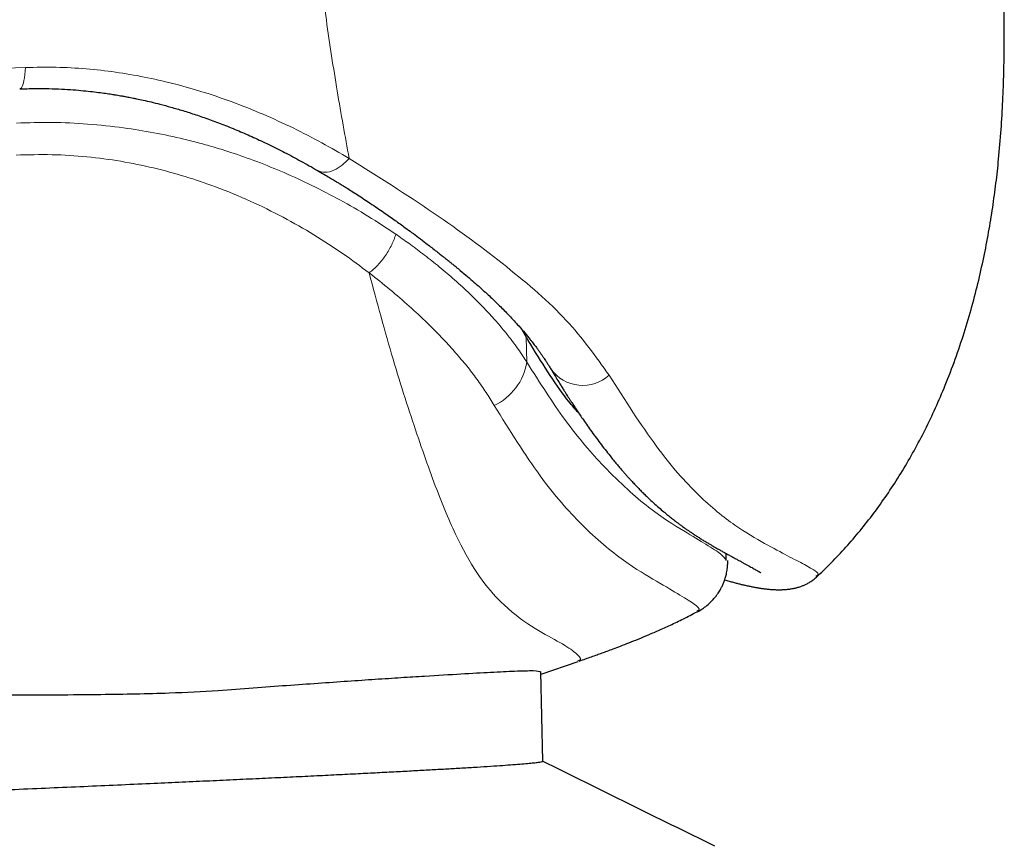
# Model space of a CAD drawing. Header units: millimetres. Extents: x 8 to 473, y 11 to 654.
# Tile 443 of 656: x 82.57 to 89.75, y 388.59 to 394.63. Entities that reach past the tile are written whole.
import ezdxf

# ---------------------------------------------------------------- set-up
doc = ezdxf.new("R2010")
doc.units = ezdxf.units.MM

msp = doc.modelspace()

# ---------------------------------------------------------------- linework, layer by layer
at = {"color": 7, "linetype": 'Continuous', "lineweight": 30}
for p, q in [((86.2282, 392.3659), (86.2618, 392.3099)), ((87.7202, 390.6787), (87.7191, 390.7307)), ((88.3766, 390.5647), (88.3747, 390.5634)), ((86.3692, 389.8489), (86.6398, 389.9424)), ((86.6377, 389.9484), (86.6391, 389.949)), ((86.3821, 389.2141), (86.3688, 389.8672))]:
    msp.add_line(p, q, dxfattribs=at)
at = {"color": 8, "linetype": 'Continuous', "lineweight": 0}
for p, q in [((86.2618, 392.3099), (86.2655, 392.1269)), ((86.6373, 391.7634), (86.6373, 391.7652))]:
    msp.add_line(p, q, dxfattribs=at)
at = {"color": 8, "linetype": 'Continuous', "lineweight": 0, "flags": 128}
msp.add_lwpolyline([(82.6086, 394.2763), (82.6066, 394.2497), (82.604, 394.225), (82.6008, 394.2024), (82.5972, 394.1821), (82.593, 394.1645), (82.5885, 394.1496), (82.5835, 394.1376), (82.5782, 394.1288), (82.5727, 394.1231), (82.5669, 394.1206), (82.5659, 394.1205)], dxfattribs=at)
at = {"color": 8, "linetype": 'Continuous', "lineweight": 0}
for centre, radius, start, end in [((85.8451, 392.1944), 0.4256, 295.33302, 350.86953), ((86.6734, 392.2438), 0.2868, 216.50383, 312.10327)]:
    msp.add_arc(centre, radius, start, end, dxfattribs=at)
for points, knots in [([(84.9696, 393.6126), (84.9399, 393.775), (84.8806, 394.0997), (84.8017, 394.6201), (84.7306, 395.1621), (84.668, 395.7249), (84.6139, 396.3049), (84.5663, 396.9391), (84.5249, 397.6275), (84.4932, 398.3667), (84.4712, 399.1099), (84.4548, 399.8542), (84.4478, 400.3505), (84.4443, 400.5987)], [0, 0, 0, 0, 0.083336, 0.16666, 0.249988, 0.33332, 0.416659, 0.49998, 0.599966, 0.699958, 0.799966, 0.899978, 1, 1, 1, 1]), ([(82.6086, 394.2763), (82.6829, 394.278), (82.8311, 394.2812), (83.05, 394.2688), (83.265, 394.2448), (83.4754, 394.2089), (83.6813, 394.1623), (83.8957, 394.1022), (84.117, 394.0272), (84.3434, 393.9366), (84.5613, 393.8364), (84.7712, 393.7285), (84.9034, 393.6512), (84.9696, 393.6126)], [0, 0, 0, 0, 0.083423, 0.166332, 0.249003, 0.331649, 0.414423, 0.497424, 0.597384, 0.697736, 0.798397, 0.899219, 1, 1, 1, 1]), ([(71.9806, 394.0758), (72.3745, 394.076), (73.1619, 394.0764), (74.3525, 394.0833), (75.5468, 394.0949), (76.7436, 394.1119), (77.9337, 394.1341), (79.1152, 394.1614), (80.286, 394.194), (81.4522, 394.2316), (82.2231, 394.2614), (82.6086, 394.2763)], [0, 0, 0, 0, 0.112195, 0.224299, 0.336334, 0.448318, 0.560267, 0.670197, 0.78012, 0.89005, 1, 1, 1, 1]), ([(82.5416, 393.871), (82.6281, 393.8736), (82.8031, 393.8788), (83.0646, 393.8661), (83.3129, 393.8401), (83.547, 393.8021), (83.7113, 393.767), (83.8214, 393.7398), (83.8786, 393.7248), (83.9356, 393.7091), (83.9925, 393.6926), (84.0493, 393.6753), (84.1522, 393.6425), (84.303, 393.589), (84.5006, 393.5085), (84.7029, 393.4153), (84.9075, 393.3093), (85.1135, 393.1907), (85.2428, 393.1047), (85.3093, 393.0605)], [0, 0, 0, 0, 0.07836, 0.158574, 0.240897, 0.311859, 0.384606, 0.403972, 0.423472, 0.443106, 0.462877, 0.482787, 0.502837, 0.5723, 0.647056, 0.727161, 0.812662, 0.903598, 1, 1, 1, 1]), ([(85.1153, 392.7777), (85.0519, 392.8253), (84.9247, 392.9207), (84.7145, 393.0569), (84.4899, 393.1855), (84.2503, 393.3036), (84.0106, 393.4027), (83.7741, 393.4831), (83.5434, 393.5459), (83.3042, 393.5947), (83.0567, 393.6274), (82.8015, 393.6444), (82.6274, 393.6396), (82.5399, 393.6373)], [0, 0, 0, 0, 0.100238, 0.200876, 0.301555, 0.401993, 0.502007, 0.584991, 0.667693, 0.750251, 0.832905, 0.916001, 1, 1, 1, 1]), ([(84.7393, 393.5252), (84.7569, 393.5185), (84.7914, 393.5054), (84.8558, 393.5233), (84.9168, 393.5598), (84.9528, 393.5958), (84.9696, 393.6126)], [0, 0, 0, 0, 0.277745, 0.546699, 0.789043, 1, 1, 1, 1]), ([(84.9696, 393.6126), (85.1796, 393.4806), (85.6002, 393.2163), (86.1313, 392.8203), (86.5766, 392.4376), (86.7694, 392.1664), (86.8656, 392.031)], [0, 0, 0, 0, 0.249225, 0.498904, 0.749855, 1, 1, 1, 1]), ([(85.1153, 392.7777), (85.1262, 392.7865), (85.1481, 392.8044), (85.1791, 392.8351), (85.2084, 392.8686), (85.2353, 392.9046), (85.2594, 392.9424), (85.28, 392.9814), (85.2973, 393.0206), (85.3058, 393.0468), (85.31, 393.0598)], [0, 0, 0, 0, 0.122307, 0.246892, 0.373044, 0.499995, 0.626946, 0.7531, 0.877688, 1, 1, 1, 1]), ([(85.3093, 393.0605), (85.3411, 393.0383), (85.4086, 392.9912), (85.5101, 392.9155), (85.6174, 392.8308), (85.7284, 392.7372), (85.8432, 392.6326), (85.9462, 392.5298), (86.0332, 392.4351), (86.1003, 392.3562), (86.1554, 392.2862), (86.2002, 392.2251), (86.236, 392.1729), (86.2563, 392.1412), (86.2655, 392.1269)], [0, 0, 0, 0, 0.07394, 0.156785, 0.248535, 0.34919, 0.458752, 0.583046, 0.675978, 0.759535, 0.833715, 0.898519, 0.953948, 1, 1, 1, 1]), ([(86.6391, 389.949), (86.6471, 389.9504), (86.6708, 389.9547), (86.6305, 390.0019), (86.5197, 390.0771), (86.3333, 390.1715), (86.1274, 390.3157), (85.9398, 390.521), (85.7842, 390.7766), (85.6292, 391.1286), (85.4665, 391.5887), (85.2894, 392.1306), (85.1733, 392.562), (85.1153, 392.7777)], [0, 0, 0, 0, 0.060657, 0.1794, 0.298266, 0.41692, 0.534919, 0.613123, 0.690761, 0.767964, 0.845202, 0.922577, 1, 1, 1, 1]), ([(86.0271, 391.8099), (86.0078, 391.8419), (85.9693, 391.9058), (85.9022, 392.0021), (85.8284, 392.0985), (85.7473, 392.1952), (85.6519, 392.3002), (85.5401, 392.4134), (85.4094, 392.5349), (85.2686, 392.6567), (85.1666, 392.7372), (85.1153, 392.7777)], [0, 0, 0, 0, 0.099033, 0.198074, 0.297193, 0.396453, 0.495919, 0.620656, 0.746041, 0.872357, 1, 1, 1, 1]), ([(86.2653, 392.1269), (86.3595, 391.9788), (86.5584, 391.6659), (86.8664, 391.3155), (87.1676, 391.0429), (87.4128, 390.8924), (87.5852, 390.7903), (87.6975, 390.7183), (87.7123, 390.6922), (87.72, 390.6787)], [0, 0, 0, 0, 0.105966, 0.223809, 0.382671, 0.544276, 0.684922, 0.837006, 1, 1, 1, 1]), ([(86.8656, 392.031), (86.9824, 391.8482), (87.2155, 391.4833), (87.5236, 391.1375), (87.7897, 390.9234), (88.0801, 390.7574), (88.3169, 390.6377), (88.409, 390.5828), (88.3815, 390.5675), (88.3766, 390.5647)], [0, 0, 0, 0, 0.120673, 0.240794, 0.360628, 0.479397, 0.714195, 0.948698, 1, 1, 1, 1]), ([(87.5048, 390.3106), (87.5118, 390.3129), (87.5345, 390.3207), (87.4951, 390.3565), (87.3949, 390.4209), (87.2216, 390.5226), (86.9809, 390.6619), (86.6891, 390.9043), (86.3676, 391.2646), (86.1411, 391.6273), (86.0272, 391.8097)], [0, 0, 0, 0, 0.0610244, 0.2002743, 0.3394403, 0.4789171, 0.6193693, 0.7611117, 0.8798683, 1, 1, 1, 1])]:
    msp.add_open_spline(points, degree=3, knots=knots, dxfattribs=at)
at = {"color": 7, "linetype": 'Continuous', "lineweight": 30}
for points, knots in [([(88.3805, 390.5604), (88.3832, 390.5627), (88.4247, 390.5997), (88.5004, 390.6762), (88.6078, 390.7906), (88.7106, 390.9119), (88.8097, 391.0396), (88.9047, 391.1739), (88.9954, 391.3145), (89.0815, 391.4614), (89.1628, 391.6141), (89.2391, 391.7724), (89.3132, 391.9426), (89.3837, 392.1243), (89.4493, 392.3159), (89.507, 392.5082), (89.557, 392.6996), (89.5995, 392.888), (89.6352, 393.0729), (89.6647, 393.2539), (89.6888, 393.4317), (89.7096, 393.6212), (89.7264, 393.8216), (89.7385, 394.032), (89.7457, 394.2362), (89.7487, 394.4279), (89.749, 394.6097), (89.7477, 394.7497), (89.7462, 394.8542), (89.7453, 394.9083), (89.7445, 394.9485), (89.744, 394.9797), (89.7432, 395.0189), (89.7423, 395.0663), (89.7416, 395.1006), (89.7412, 395.1191)], [0, 0, 0, 0, 0.002213, 0.03417, 0.066197, 0.09876, 0.131874, 0.165549, 0.199789, 0.23459, 0.269942, 0.305828, 0.342221, 0.383546, 0.425038, 0.46595, 0.506202, 0.545732, 0.583803, 0.621085, 0.657544, 0.693157, 0.737257, 0.780023, 0.821465, 0.861621, 0.896688, 0.932001, 0.946732, 0.960217, 0.964888, 0.971195, 0.97915, 0.988752, 1, 1, 1, 1]), ([(82.5659, 394.1205), (82.603, 394.1217), (82.6743, 394.124), (82.7764, 394.1231), (82.8695, 394.1198), (82.9536, 394.1145), (83.0288, 394.1081), (83.0952, 394.1011), (83.1529, 394.0939), (83.2021, 394.087), (83.2404, 394.0812), (83.2691, 394.0765), (83.2913, 394.0728), (83.3095, 394.0696), (83.3254, 394.0668), (83.3396, 394.0642), (83.3557, 394.0612), (83.3742, 394.0576), (83.3952, 394.0534), (83.4264, 394.047), (83.4697, 394.0377), (83.5267, 394.0246), (83.5944, 394.0078), (83.6723, 393.9869), (83.7597, 393.9613), (83.8532, 393.9315), (83.9524, 393.8971), (84.0571, 393.8577), (84.1645, 393.8141), (84.2743, 393.7661), (84.386, 393.7138), (84.5012, 393.6561), (84.6201, 393.5929), (84.6987, 393.5479), (84.739, 393.5249)], [0, 0, 0, 0, 0.045045, 0.086606, 0.124692, 0.159311, 0.190463, 0.218149, 0.242364, 0.263107, 0.280371, 0.291035, 0.299738, 0.308825, 0.314369, 0.320216, 0.327135, 0.335128, 0.344196, 0.354339, 0.375731, 0.40075, 0.429409, 0.465695, 0.505371, 0.548454, 0.594973, 0.644964, 0.698469, 0.752183, 0.809121, 0.869348, 0.932943, 1, 1, 1, 1]), ([(84.7247, 393.5332), (84.7415, 393.5235), (84.7724, 393.5057), (84.8141, 393.4811), (84.8473, 393.4613), (84.8742, 393.4449), (84.8984, 393.4302), (84.9231, 393.4149), (84.9533, 393.3961), (84.9896, 393.3733), (85.0321, 393.346), (85.077, 393.3168), (85.1247, 393.2852), (85.173, 393.2527), (85.2203, 393.2203), (85.2638, 393.19), (85.3037, 393.1618), (85.3418, 393.1346), (85.382, 393.1055), (85.4269, 393.0725), (85.4772, 393.0349), (85.5231, 393), (85.5637, 392.9688), (85.5967, 392.9431), (85.6272, 392.9191), (85.652, 392.8994), (85.6712, 392.884), (85.6856, 392.8725), (85.6971, 392.8632), (85.7063, 392.8558), (85.7153, 392.8485), (85.7263, 392.8395), (85.7411, 392.8274), (85.7595, 392.8123), (85.7909, 392.7863), (85.8319, 392.752), (85.8793, 392.7112), (85.9223, 392.6733), (85.9628, 392.6367), (86.0009, 392.6013), (86.0356, 392.5684), (86.0684, 392.5364), (86.1017, 392.5031), (86.1371, 392.4665), (86.1727, 392.4286), (86.2111, 392.3861), (86.2505, 392.3406), (86.2821, 392.3021), (86.3031, 392.2757), (86.3146, 392.2608), (86.3254, 392.2467), (86.3366, 392.2318), (86.3489, 392.215), (86.3618, 392.1973), (86.3741, 392.1798), (86.3843, 392.1649), (86.3935, 392.1512), (86.403, 392.1369), (86.4146, 392.119), (86.4283, 392.0974), (86.4377, 392.0817), (86.4428, 392.0732)], [0, 0, 0, 0, 0.020402, 0.037447, 0.051144, 0.061522, 0.071086, 0.081485, 0.092721, 0.109539, 0.127942, 0.147935, 0.168339, 0.191292, 0.212784, 0.232814, 0.251379, 0.268547, 0.286545, 0.308932, 0.333677, 0.36078, 0.377854, 0.395607, 0.411759, 0.425503, 0.434764, 0.442484, 0.448664, 0.453304, 0.457337, 0.463304, 0.47142, 0.481681, 0.493974, 0.524081, 0.55196, 0.577802, 0.60296, 0.627673, 0.650591, 0.671066, 0.694542, 0.720426, 0.747773, 0.774485, 0.810165, 0.843989, 0.856112, 0.866492, 0.875643, 0.886099, 0.898201, 0.911531, 0.9241, 0.93565, 0.943286, 0.953497, 0.96636, 0.981865, 1, 1, 1, 1]), ([(86.2939, 392.2542), (86.2879, 392.2645), (86.2771, 392.2829), (86.2663, 392.3016), (86.2616, 392.3099)], [0, 0, 0, 0, 0.56, 1, 1, 1, 1]), ([(86.6425, 391.7574), (86.6194, 391.7833), (86.5124, 391.9028), (86.3899, 392.1002), (86.2939, 392.2548)], [0, 0, 0, 0, 0.21627, 1, 1, 1, 1]), ([(86.4429, 392.0731), (86.4514, 392.0589), (86.4675, 392.032), (86.4901, 391.9949), (86.5099, 391.9627), (86.5269, 391.9354), (86.5412, 391.9127), (86.5527, 391.8946), (86.5617, 391.8805), (86.5686, 391.8697), (86.5747, 391.8603), (86.5806, 391.8511), (86.5869, 391.8414), (86.5968, 391.8262), (86.6107, 391.805), (86.6291, 391.7773), (86.6495, 391.7469), (86.6733, 391.712), (86.7008, 391.6724), (86.7321, 391.6282), (86.7657, 391.582), (86.8008, 391.5348), (86.8367, 391.4878), (86.8692, 391.4466), (86.8974, 391.4117), (86.9206, 391.3836), (86.9416, 391.3587), (86.9607, 391.3363), (86.9785, 391.316), (86.9953, 391.297), (87.0119, 391.2786), (87.0305, 391.2583), (87.0519, 391.2353), (87.0761, 391.2101), (87.1011, 391.1847), (87.1263, 391.1599), (87.1562, 391.1312), (87.1904, 391.0993), (87.228, 391.0658), (87.2579, 391.0401), (87.2799, 391.0217), (87.2946, 391.0096), (87.3083, 390.9985), (87.3218, 390.9878), (87.3358, 390.9768), (87.3509, 390.965), (87.3673, 390.9526), (87.3842, 390.94), (87.4008, 390.9278), (87.418, 390.9155), (87.4355, 390.9031), (87.4532, 390.8909), (87.4722, 390.878), (87.4931, 390.8641), (87.5164, 390.8491), (87.54, 390.8342), (87.5631, 390.82), (87.585, 390.8069), (87.6052, 390.795), (87.6238, 390.7842), (87.6411, 390.7743), (87.6596, 390.7639), (87.6801, 390.7524), (87.7028, 390.7397), (87.7261, 390.7268), (87.7499, 390.7137), (87.7737, 390.7006), (87.7967, 390.688), (87.8183, 390.6762), (87.8381, 390.6653), (87.8573, 390.6548), (87.8757, 390.6448), (87.893, 390.6352), (87.9085, 390.6266), (87.9223, 390.6188), (87.9346, 390.6119), (87.944, 390.6064), (87.9512, 390.6022), (87.9566, 390.599), (87.9612, 390.5962), (87.9651, 390.5938), (87.9684, 390.5917), (87.971, 390.59), (87.9725, 390.5891), (87.9726, 390.5891), (87.9726, 390.5891)], [0, 0, 0, 0, 0.010607, 0.020059, 0.028359, 0.035511, 0.041516, 0.046377, 0.050096, 0.052876, 0.055213, 0.057723, 0.060404, 0.063257, 0.070247, 0.078092, 0.086792, 0.096332, 0.108722, 0.122228, 0.136851, 0.152476, 0.16834, 0.184282, 0.195616, 0.205995, 0.215421, 0.223923, 0.231905, 0.239499, 0.246807, 0.254514, 0.264953, 0.276203, 0.287826, 0.299662, 0.311707, 0.330374, 0.349258, 0.367088, 0.375028, 0.382475, 0.389418, 0.396026, 0.403228, 0.411168, 0.419843, 0.429117, 0.43811, 0.446668, 0.457216, 0.46702, 0.47636, 0.489581, 0.503426, 0.51789, 0.532682, 0.546888, 0.560203, 0.572889, 0.584947, 0.596839, 0.613329, 0.63107, 0.650061, 0.6703, 0.691785, 0.713713, 0.735057, 0.755692, 0.775622, 0.798433, 0.820253, 0.841088, 0.861463, 0.881746, 0.901938, 0.91423, 0.926484, 0.938695, 0.950863, 0.962987, 0.975239, 0.988257, 1, 1, 1, 1]), ([(87.5118, 390.3053), (87.5232, 390.3118), (87.5455, 390.3246), (87.5791, 390.3495), (87.6097, 390.3771), (87.6298, 390.3993), (87.6406, 390.4125), (87.6443, 390.4173), (87.6481, 390.4222), (87.6523, 390.4279), (87.6582, 390.4362), (87.6662, 390.4482), (87.6762, 390.4645), (87.6873, 390.4849), (87.6981, 390.508), (87.7066, 390.5297), (87.7128, 390.5486), (87.7174, 390.5646), (87.7214, 390.5809), (87.7251, 390.5993), (87.7284, 390.6215), (87.731, 390.6488), (87.731, 390.6683), (87.731, 390.6789)], [0, 0, 0, 0, 0.1096081, 0.2160846, 0.3195115, 0.4040791, 0.4171791, 0.4302274, 0.4432239, 0.4567465, 0.4757677, 0.5054534, 0.5437312, 0.5905948, 0.6438987, 0.6949259, 0.7293977, 0.7622175, 0.7933839, 0.8287463, 0.8750411, 0.9321751, 1, 1, 1, 1]), ([(87.7091, 390.5377), (87.7144, 390.5361), (87.7251, 390.5329), (87.7406, 390.5284), (87.7558, 390.5241), (87.7706, 390.52), (87.7849, 390.5162), (87.7988, 390.5125), (87.812, 390.5092), (87.8244, 390.5061), (87.8361, 390.5033), (87.8477, 390.5005), (87.8598, 390.4978), (87.8727, 390.4949), (87.8869, 390.4919), (87.9001, 390.4892), (87.9123, 390.4868), (87.9232, 390.4847), (87.9345, 390.4827), (87.9459, 390.4807), (87.9569, 390.4789), (87.9676, 390.4772), (87.9779, 390.4757), (87.9877, 390.4744), (87.9963, 390.4732), (88.0063, 390.472), (88.0185, 390.4706), (88.0335, 390.4691), (88.0497, 390.4678), (88.0646, 390.4668), (88.0781, 390.4662), (88.0899, 390.4658), (88.1019, 390.4657), (88.1136, 390.4657), (88.1247, 390.4659), (88.1349, 390.4663), (88.1443, 390.4668), (88.1547, 390.4675), (88.1658, 390.4685), (88.1778, 390.4699), (88.1893, 390.4715), (88.199, 390.4731), (88.2078, 390.4747), (88.2153, 390.4762), (88.2233, 390.478), (88.2322, 390.4802), (88.2437, 390.4833), (88.2576, 390.4876), (88.2745, 390.4936), (88.2941, 390.5018), (88.3159, 390.5126), (88.3388, 390.5262), (88.3621, 390.5426), (88.3763, 390.5552), (88.3837, 390.5618)], [0, 0, 0, 0, 0.019538, 0.039496, 0.059336, 0.079058, 0.098646, 0.118028, 0.137194, 0.154222, 0.171077, 0.18776, 0.205087, 0.22439, 0.245686, 0.268976, 0.285269, 0.302413, 0.320409, 0.339248, 0.357676, 0.37479, 0.393274, 0.409934, 0.424769, 0.437833, 0.4616, 0.487818, 0.516487, 0.547238, 0.567693, 0.588837, 0.610671, 0.632636, 0.652856, 0.671181, 0.687609, 0.702477, 0.724496, 0.744963, 0.763877, 0.78183, 0.79238, 0.803181, 0.814234, 0.825821, 0.839173, 0.854439, 0.871617, 0.89272, 0.916123, 0.941816, 0.969781, 1, 1, 1, 1]), ([(86.6483, 389.9448), (86.6638, 389.9503), (86.6937, 389.9608), (86.7368, 389.9762), (86.7768, 389.9905), (86.8147, 390.0043), (86.8542, 390.0189), (86.8991, 390.0356), (86.9519, 390.0556), (87.0124, 390.0791), (87.0804, 390.1063), (87.1558, 390.1375), (87.2381, 390.1731), (87.327, 390.2137), (87.4222, 390.2597), (87.4868, 390.2939), (87.5202, 390.3116)], [0, 0, 0, 0, 0.051603, 0.099647, 0.144183, 0.185257, 0.226738, 0.277135, 0.336663, 0.405208, 0.48265, 0.568871, 0.663765, 0.767257, 0.879319, 1, 1, 1, 1]), ([(68.1714, 389.5531), (68.1762, 389.5567), (68.1865, 389.5645), (68.2795, 389.5669), (68.4559, 389.5644), (68.7464, 389.556), (69.1742, 389.5426), (69.628, 389.527), (70.0267, 389.5157), (70.3063, 389.5113), (70.604, 389.5091), (70.9192, 389.5092), (71.2513, 389.5117), (71.8342, 389.5196), (72.7251, 389.5406), (73.8062, 389.5824), (74.7499, 389.6216), (75.507, 389.6476), (76.2393, 389.6692), (77.0116, 389.6879), (77.8102, 389.702), (78.6181, 389.7101), (79.2948, 389.7097), (79.8558, 389.7061), (80.3192, 389.7038), (80.7531, 389.7016), (81.1578, 389.6998), (81.5336, 389.6983), (81.8811, 389.6974), (82.201, 389.6971), (82.6331, 389.6975), (83.1249, 389.7005), (83.6233, 389.7094), (83.9884, 389.7278), (84.2716, 389.7506), (84.5147, 389.7678), (84.7444, 389.7842), (84.9604, 389.7992), (85.1622, 389.8128), (85.3495, 389.8251), (85.565, 389.8387), (85.7922, 389.8524), (86.0126, 389.8645), (86.1946, 389.8731), (86.3378, 389.8773), (86.357, 389.8707), (86.3675, 389.8671)], [0, 0, 0, 0, 0.023627, 0.050561, 0.080805, 0.11436, 0.151226, 0.191403, 0.206993, 0.222646, 0.238361, 0.25414, 0.269983, 0.285889, 0.333957, 0.382613, 0.41115, 0.438369, 0.46427, 0.488853, 0.519576, 0.547959, 0.574003, 0.591821, 0.608858, 0.625116, 0.640594, 0.655293, 0.669212, 0.682351, 0.694711, 0.723851, 0.747457, 0.765532, 0.779223, 0.792912, 0.8066, 0.820287, 0.833972, 0.847657, 0.86134, 0.885278, 0.909214, 0.934191, 0.964193, 1, 1, 1, 1]), ([(68.2463, 387.9823), (68.2563, 387.9874), (68.2768, 387.9979), (68.321, 388.0142), (68.3758, 388.0312), (68.4416, 388.0486), (68.5182, 388.0663), (68.6056, 388.0844), (68.7011, 388.1023), (68.8036, 388.1199), (68.912, 388.1372), (69.0293, 388.1546), (69.1553, 388.1722), (69.2898, 388.19), (69.4327, 388.2078), (69.5838, 388.2257), (69.7427, 388.2436), (69.9092, 388.2616), (70.0831, 388.2795), (70.2641, 388.2974), (70.4481, 388.3149), (70.6346, 388.3319), (70.8227, 388.3485), (71.0158, 388.365), (71.2136, 388.3813), (71.4302, 388.3986), (71.6664, 388.4168), (71.9229, 388.4358), (72.1841, 388.4545), (72.4495, 388.4729), (72.7176, 388.4907), (72.9892, 388.5083), (73.2656, 388.5261), (73.549, 388.544), (73.8285, 388.5614), (74.1031, 388.5783), (74.3719, 388.5947), (74.645, 388.6111), (74.922, 388.6275), (75.2026, 388.644), (75.4864, 388.6605), (75.7729, 388.6769), (76.057, 388.693), (76.3381, 388.7088), (76.6157, 388.7242), (76.8943, 388.7394), (77.1734, 388.7545), (77.4527, 388.7695), (77.7484, 388.7851), (78.0599, 388.8014), (78.3865, 388.8182), (78.711, 388.8347), (79.0213, 388.8502), (79.3171, 388.8648), (79.5985, 388.8784), (79.8764, 388.8917), (80.1504, 388.9047), (80.4202, 388.9172), (80.6854, 388.9293), (80.9458, 388.9411), (81.2128, 388.9529), (81.4853, 388.9647), (81.7627, 388.9765), (82.0342, 388.9878), (82.3012, 388.9992), (82.5626, 389.0103), (82.8179, 389.0214), (83.0668, 389.0322), (83.3102, 389.043), (83.5389, 389.0532), (83.7533, 389.0629), (83.9538, 389.0721), (84.1483, 389.0811), (84.3363, 389.0899), (84.5175, 389.0985), (84.6916, 389.107), (84.8582, 389.1152), (85.0145, 389.123), (85.1606, 389.1305), (85.2968, 389.1375), (85.4254, 389.1444), (85.5462, 389.151), (85.659, 389.1573), (85.7701, 389.1637), (85.8774, 389.1701), (85.9791, 389.1765), (86.0693, 389.1825), (86.1485, 389.1881), (86.2164, 389.1933), (86.2729, 389.1981), (86.3176, 389.2024), (86.3508, 389.2064), (86.372, 389.2098), (86.382, 389.2124), (86.381, 389.2137), (86.3807, 389.2141)], [0, 0, 0, 0, 0.010386, 0.02151, 0.032704, 0.043961, 0.055275, 0.06664, 0.07805, 0.088542, 0.099061, 0.109601, 0.120157, 0.130723, 0.141294, 0.151864, 0.162429, 0.172981, 0.183517, 0.194031, 0.204517, 0.214373, 0.224197, 0.233982, 0.243726, 0.253423, 0.265138, 0.276772, 0.288319, 0.299774, 0.311131, 0.322268, 0.333499, 0.344821, 0.356228, 0.366479, 0.376789, 0.387153, 0.397565, 0.408022, 0.418517, 0.429046, 0.439604, 0.449659, 0.459729, 0.469811, 0.4799, 0.489991, 0.50008, 0.511959, 0.52382, 0.535655, 0.547457, 0.55796, 0.568425, 0.578847, 0.589221, 0.599543, 0.609807, 0.620009, 0.630145, 0.641618, 0.652993, 0.664321, 0.675741, 0.687256, 0.698652, 0.710128, 0.721676, 0.733292, 0.743714, 0.75418, 0.764683, 0.775218, 0.785781, 0.796366, 0.806968, 0.81758, 0.827671, 0.837761, 0.847847, 0.857923, 0.867986, 0.878029, 0.889836, 0.901603, 0.913322, 0.924987, 0.936826, 0.948595, 0.960285, 0.971891, 0.983407, 0.994826, 1, 1, 1, 1]), ([(87.6373, 388.5931), (87.4279, 388.6968), (87.0091, 388.9042), (86.5902, 389.1117), (86.3807, 389.2154)], [0, 0, 0, 0, 0.500033, 1, 1, 1, 1])]:
    msp.add_open_spline(points, degree=3, knots=knots, dxfattribs=at)

doc.saveas('drawing.dxf')
